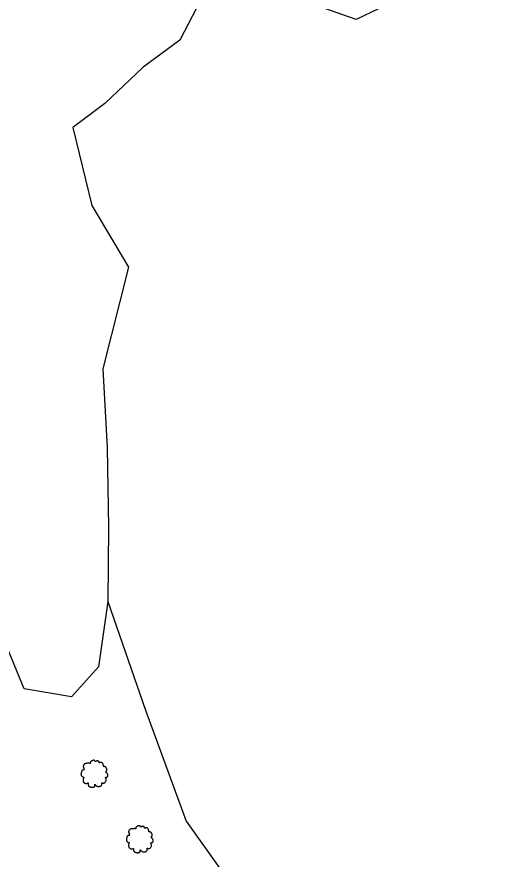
# Model space of a CAD drawing. Extents: x 1901471 to 1963503, y 756461 to 799997.
# Drawn here: x 1930009.8 to 1930137.4, y 773732.4 to 773955.9 of the extents above; entities that cross this region are included whole.
import ezdxf

# ---------------------------------------------------------------- set-up
doc = ezdxf.new("R2010")
doc.units = 0
doc.layers.add('RD_EX_VEG', color=7, linetype='Continuous')

# ---------------------------------------------------------------- blocks, each defined once
blk = doc.blocks.new('T2')
at = {"layer": 'RD_EX_VEG'}
for points in [[(0.05, 7.21), (-0.25, 7.24), (-0.57, 7.14), (-0.82, 7.04), (-1.05, 6.96), (-1.27, 6.86), (-1.57, 6.69), (-1.8, 6.49), (-1.92, 6.24), (-1.97, 6.01), (-2.02, 5.74), (-2.02, 5.56), (-2.15, 5.54), (-2.3, 5.56), (-2.55, 5.64), (-2.8, 5.64), (-3.05, 5.64), (-3.4, 5.61), (-3.75, 5.61), (-4.02, 5.56), (-4.35, 5.51), (-4.72, 5.39), (-5.07, 5.26), (-5.37, 5.01), (-5.62, 4.54), (-5.75, 4.19), (-5.9, 3.94), (-5.75, 3.49), (-5.57, 3.14), (-5.55, 2.94), (-5.47, 2.52), (-5.37, 2.29), (-5.25, 2.09), (-5.32, 2.07), (-5.7, 2.02), (-6, 1.92), (-6.42, 1.69), (-6.64, 1.47), (-6.74, 1.14), (-6.77, 0.79), (-6.87, 0.59), (-6.94, 0.32), (-6.97, 0.24), (-7.02, -0.08), (-6.92, -0.53), (-6.89, -0.88), (-6.77, -1.11), (-6.62, -1.28), (-6.44, -1.53), (-6.05, -1.76), (-5.72, -1.86), (-5.52, -1.88), (-5.7, -2.38), (-5.75, -2.73), (-5.87, -3.13), (-5.87, -3.21), (-5.92, -3.68), (-5.77, -4.01), (-5.7, -4.38), (-5.52, -4.61), (-5.25, -4.91), (-4.92, -5.13), (-4.42, -5.26), (-4.02, -5.23), (-3.45, -5.06), (-3.2, -4.98), (-3.22, -5.16), (-3.2, -5.53), (-3.2, -5.96), (-3.05, -6.28), (-2.95, -6.56), (-2.8, -6.81), (-2.47, -7.03), (-2.07, -7.11), (-1.65, -7.26), (-1.2, -7.33), (-0.7, -7.36), (-0.1, -7.21), (0.18, -7.08), (0.28, -6.91), (0.48, -6.53), (0.43, -6.31), (0.45, -5.71), (0.55, -5.88), (0.73, -6.23), (1.23, -6.53), (1.63, -6.71), (2.1, -6.86), (2.4, -6.93), (2.88, -6.86), (3.25, -6.78), (3.63, -6.66), (3.93, -6.38), (4.1, -6.11), (4.15, -5.83), (4.23, -5.46), (4.28, -5.28)], [(4.28, -5.28), (4.2, -5.11), (4.15, -4.86), (4.23, -4.88), (4.4, -4.93), (4.68, -5.06), (4.9, -5.13), (5.23, -5.11), (5.5, -5.01), (5.95, -4.73), (6.22, -4.26), (6.5, -3.86), (6.57, -3.53), (6.52, -3.31), (6.5, -2.81), (6.3, -2.56), (6.25, -2.43), (6.15, -2.03), (6.22, -1.98), (6.5, -1.93), (6.87, -1.81), (7.15, -1.68), (7.37, -1.51), (7.45, -1.28), (7.42, -0.88), (7.47, -0.48), (7.4, -0.33), (7.3, -0.18), (7.22, 0.02), (7.07, 0.17), (6.97, 0.32), (6.87, 0.42), (6.75, 0.57), (6.57, 0.69), (6.42, 0.74), (6.37, 0.89), (6.52, 1.09), (6.57, 1.19), (6.6, 1.42), (6.82, 1.77), (6.87, 2.17), (6.82, 2.59), (6.77, 2.87), (6.62, 3.14), (6.42, 3.39), (6.3, 3.56), (6.12, 3.69), (5.8, 3.81), (5.55, 3.86), (5.2, 3.86), (5, 3.91), (5.03, 3.96), (5.03, 4.11), (5.03, 4.39), (4.95, 4.84), (4.8, 5.34), (4.8, 5.36), (4.7, 5.61), (4.48, 5.81), (4.3, 5.91), (4.1, 6.04), (3.85, 6.06), (3.55, 6.06), (3.28, 6.01), (3.08, 5.91), (2.9, 5.79), (2.83, 5.94), (2.73, 6.24), (2.68, 6.39), (2.53, 6.56), (2.3, 6.76), (1.85, 6.89), (1.23, 6.81), (0.93, 6.61), (0.78, 6.44), (0.73, 6.56), (0.53, 6.76), (0.43, 6.94), (0.25, 7.06), (0.1, 7.16), (0, 7.21)]]:
    blk.add_spline(points, degree=3, dxfattribs=at)

msp = doc.modelspace()

# ---------------------------------------------------------------- linework, layer by layer
at = {"layer": 'RD_EX_VEG'}
for points in [[(1930115.98, 773963.06), (1930099.78, 773955.19), (1930075.79, 773963.71)], [(1930057.47, 773958.32), (1930052.96, 773949.68), (1930043.22, 773942.52), (1930033.13, 773932.91), (1930024.58, 773926.56), (1930029.61, 773905.79), (1930039.37, 773889.47), (1930032.57, 773862.51), (1930033.71, 773841.49), (1930034.09, 773820.46), (1930033.92, 773800.73), (1930031.37, 773783.39), (1930024.24, 773775.48), (1930011.69, 773777.59), (1930005.79, 773792.01)], [(1930033.92, 773800.73), (1930043.86, 773771.89), (1930054.66, 773742.49), (1930072.19, 773717.91), (1930096.07, 773696.14), (1930137.4, 773676.16)]]:
    msp.add_lwpolyline(points, dxfattribs=at)

# ---------------------------------------------------------------- block references
at = {"layer": 'RD_EX_VEG', "xscale": 0.4921259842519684, "yscale": 0.4921259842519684}
for p in [(1930030.22, 773755.08), (1930042.26, 773737.72)]:
    msp.add_blockref('T2', p, dxfattribs=at)

doc.saveas('drawing.dxf')
